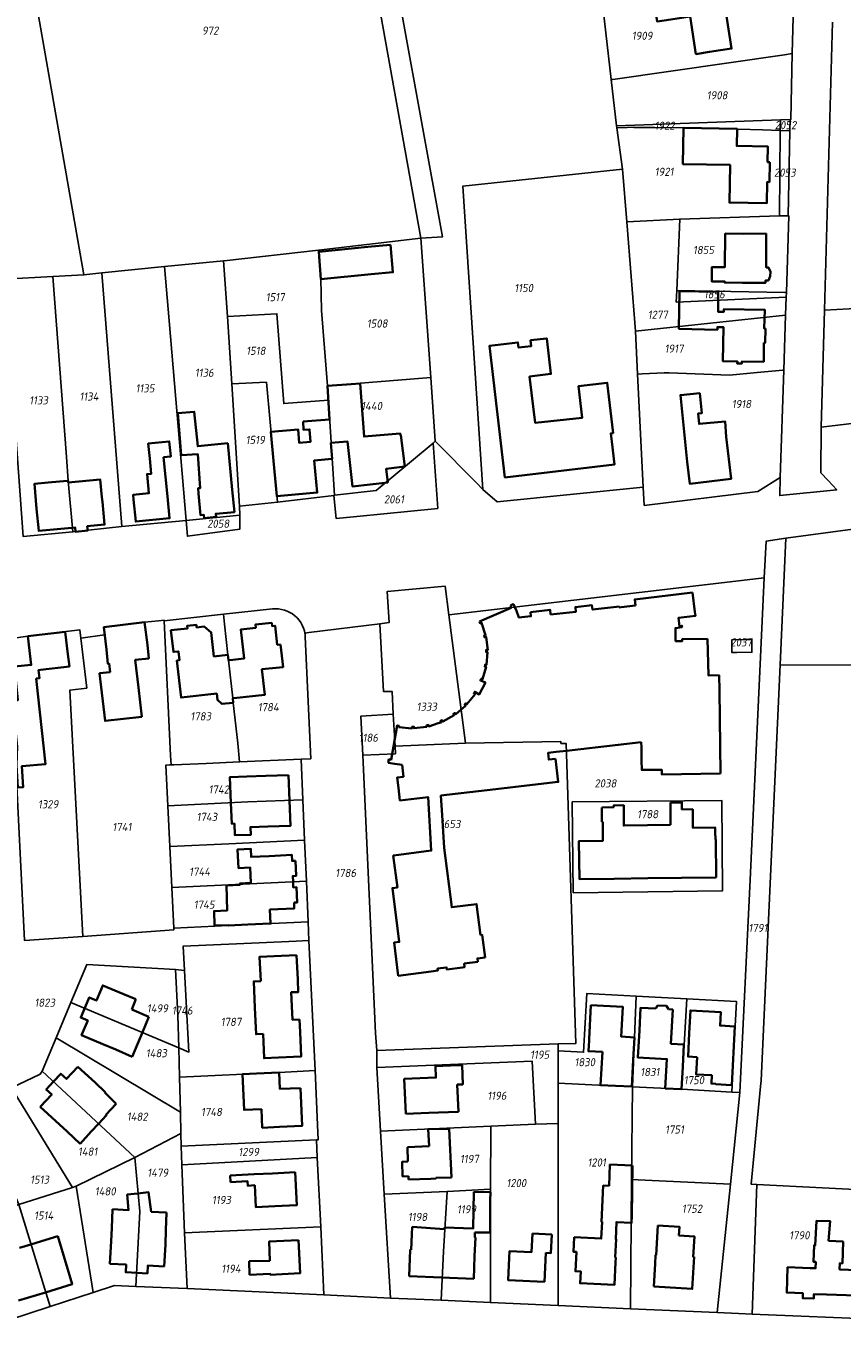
# Model space of a CAD drawing. Extents: x 177930 to 190767, y 381068 to 392034.
# Tile 289 of 318: x 182040 to 182220, y 390335 to 390621. Entities that reach past the tile are written whole.
import ezdxf
from ezdxf.enums import TextEntityAlignment as Align

# ---------------------------------------------------------------- set-up
doc = ezdxf.new("R2010")
doc.units = 0
for name, color, linetype, lineweight in [('B-XX-KG-GRENS_PERCEEL-GV', 150, 'Continuous', 25), ('B-XX-KG-GRENS_PERCEEL-S', 150, 'Continuous', 25), ('B-XX-OG-BEBOUWING-G', 7, 'Continuous', 35)]:
    doc.layers.add(name, color=color, linetype=linetype, lineweight=lineweight)
doc.styles.add('NLCS-ISO', font='NLCS-ISO.ttf', dxfattribs={"height": 1.8})

# ---------------------------------------------------------------- blocks, each defined once
blk = doc.blocks.new('SKG-PERCEELNUMMER-SO')
at = {"layer": 'DefPoints'}
blk.add_point((0, 0), dxfattribs=at)
at = {"style": 'NLCS-ISO', "oblique": 10, "flags": 1}
blk.add_attdef('GEMEENTECODE', text='', height=1.8, dxfattribs=at).set_placement((-0.5, 2.55), align=Align.MIDDLE_RIGHT)
blk.add_attdef('SECTIE', text='', height=1.8, dxfattribs=at).set_placement((0.5, 2.5), align=Align.MIDDLE_LEFT)
at = {"style": 'NLCS-ISO', "oblique": 10}
blk.add_attdef('PERCEELNUMMER', text='', height=1.8, dxfattribs=at).set_placement((0, 0), align=Align.MIDDLE_CENTER)

msp = doc.modelspace()

# ---------------------------------------------------------------- linework, layer by layer
at = {"layer": 'B-XX-KG-GRENS_PERCEEL-GV'}
for points in [[(182078.048, 390792.073), (182084.315, 390763.428), (182093.004, 390736.366), (182095.905, 390724.834), (182099.315, 390711.282), (182109.014, 390669.573), (182114.492, 390644.909), (182127.16, 390574.134), (182131.931, 390574.437), (182118.618, 390647.794), (182110.893, 390679.898), (182099.735, 390726.959), (182093.125, 390749.037), (182090.059, 390759.577), (182088.844, 390763.714), (182083.898, 390788.122)], [(182127.16, 390574.134), (182114.492, 390644.909), (182109.014, 390669.573), (182035.984, 390661.52), (182039.457, 390641.548), (182052.704, 390566.045), (182056.675, 390566.516), (182070.487, 390567.869), (182083.541, 390569.129), (182083.677, 390569.142), (182104.556, 390571.533)], [(182039.457, 390641.548), (181994.757, 390628.587), (181994.416, 390626.513), (182021.994, 390622.129), (182020.34, 390610.862), (182018.413, 390599.019), (182018.384, 390598.79), (182017.105, 390588.779), (182015.748, 390578.412), (182013.871, 390579.05), (182010.787, 390569.048), (182009.06, 390563.647), (182011.309, 390563.735), (182023.325, 390564.428), (182035.142, 390565.095), (182045.833, 390565.705), (182052.704, 390566.045)], [(182169.243, 390609.223), (182169.571, 390609.27), (182207.513, 390614.717), (182209.27, 390614.969), (182209.794, 390636.386), (182208.62, 390636.354), (182166.866, 390629.949)], [(182169.243, 390609.223), (182170.414, 390599.019), (182206.64, 390600.3), (182208.798, 390600.384), (182208.914, 390600.388), (182209.27, 390614.969), (182207.513, 390614.717), (182169.571, 390609.27)], [(182197.3, 390598.271), (182202.693, 390598.103), (182206.619, 390597.967), (182206.64, 390600.3), (182170.414, 390599.019), (182170.472, 390598.586), (182170.533, 390598.586), (182172.718, 390598.594), (182172.708, 390598.696), (182174.264, 390598.662), (182178.909, 390598.604), (182185.188, 390598.552), (182189.215, 390598.519)], [(182197.3, 390598.271), (182189.215, 390598.519), (182185.188, 390598.552), (182178.909, 390598.604), (182174.264, 390598.662), (182172.708, 390598.696), (182172.718, 390598.594), (182170.533, 390598.586), (182170.472, 390598.586), (182171.701, 390589.391), (182172.672, 390577.79), (182184.4, 390578.389), (182206.45, 390579.107), (182206.619, 390597.967), (182202.693, 390598.103)], [(182206.619, 390597.967), (182208.747, 390597.893), (182208.798, 390600.384), (182206.64, 390600.3)], [(182206.45, 390579.107), (182208.358, 390579.072), (182208.747, 390597.893), (182206.619, 390597.967)], [(182172.672, 390577.79), (182171.701, 390589.391), (182136.459, 390585.67), (182140.85, 390518.626), (182144.009, 390515.899), (182176.306, 390519.104), (182175.083, 390544.073), (182174.618, 390553.565)], [(182184.4, 390578.389), (182172.672, 390577.79), (182174.618, 390553.565), (182207.763, 390557.099), (182207.941, 390561.111), (182183.606, 390560.009), (182183.718, 390562.609)], [(182207.591, 390562.173), (182207.976, 390562.166), (182208.5, 390579.069), (182208.358, 390579.072), (182206.45, 390579.107), (182184.4, 390578.389), (182183.718, 390562.609)], [(182104.556, 390571.533), (182105.081, 390565.271), (182105.24, 390558.19), (182106.551, 390541.543), (182129.358, 390543.323), (182127.16, 390574.134)], [(182104.556, 390571.533), (182083.677, 390569.142), (182083.541, 390569.129), (182084.425, 390556.816), (182095.35, 390557.452), (182096.86, 390537.59), (182106.749, 390538.341), (182106.551, 390541.543), (182105.24, 390558.19), (182105.081, 390565.271)], [(182056.675, 390566.516), (182061.047, 390510.405), (182075.285, 390511.735), (182071.509, 390555.914), (182070.487, 390567.869)], [(182070.487, 390567.869), (182071.509, 390555.914), (182075.285, 390511.735), (182087.125, 390512.926), (182087.092, 390514.873), (182085.385, 390541.946), (182084.425, 390556.816), (182083.541, 390569.129)], [(182045.833, 390565.705), (182035.142, 390565.095), (182039.293, 390508.184), (182050.283, 390509.245), (182049.239, 390520.472), (182048.817, 390525.835)], [(182052.704, 390566.045), (182045.833, 390565.705), (182048.817, 390525.835), (182049.239, 390520.472), (182050.283, 390509.245), (182061.047, 390510.405), (182056.675, 390566.516)], [(182207.976, 390562.166), (182207.591, 390562.173), (182183.718, 390562.609), (182183.606, 390560.009), (182207.941, 390561.111)], [(182255.813, 390537.176), (182255.5, 390540.064), (182254.963, 390545.024), (182254.673, 390545.008), (182254.386, 390545.058), (182254.118, 390545.17), (182253.882, 390545.34), (182253.69, 390545.558), (182253.551, 390545.814), (182253.473, 390546.094), (182253.372, 390546.961), (182250.582, 390546.635), (182250.077, 390550.845), (182245.993, 390550.265), (182245.004, 390559.783), (182235.438, 390559.261), (182216.372, 390558.22), (182215.638, 390532.376), (182230.379, 390534.134), (182255.624, 390537.173)], [(182095.51, 390515.77), (182107.941, 390517.301), (182108.047, 390517.314), (182106.749, 390538.341), (182096.86, 390537.59), (182095.35, 390557.452), (182084.425, 390556.816), (182085.385, 390541.946), (182093.029, 390542.313)], [(182207.763, 390557.099), (182174.618, 390553.565), (182175.083, 390544.073), (182176.109, 390544.129), (182180.912, 390544.393), (182182.085, 390544.387), (182189.693, 390544.063), (182195.387, 390543.84), (182201.474, 390544.437), (182207.198, 390544.977), (182207.364, 390544.993)], [(182207.364, 390544.993), (182207.198, 390544.977), (182201.474, 390544.437), (182195.387, 390543.84), (182189.693, 390544.063), (182182.085, 390544.387), (182180.912, 390544.393), (182176.109, 390544.129), (182175.083, 390544.073), (182176.306, 390519.104), (182176.547, 390515.087), (182201.673, 390518.127), (182206.582, 390521.225)], [(182085.385, 390541.946), (182087.092, 390514.873), (182095.51, 390515.77), (182093.029, 390542.313)], [(182129.888, 390528.852), (182130.362, 390529.248), (182129.358, 390543.323), (182106.551, 390541.543), (182106.749, 390538.341), (182108.047, 390517.314), (182117.313, 390518.366)], [(182108.458, 390512.144), (182113.033, 390512.602), (182130.887, 390514.397), (182129.888, 390528.852), (182117.313, 390518.366), (182108.047, 390517.314), (182107.941, 390517.301)], [(182274.831, 390502.391), (182275.282, 390479.821), (182295.67, 390480.049), (182296.327, 390483.42), (182292.313, 390509.784), (182291.449, 390515.807), (182290.892, 390518.981), (182252.289, 390513.812), (182207.865, 390507.844), (182207.479, 390499.567), (182206.559, 390479.831), (182234.277, 390479.776), (182233.873, 390501.654)], [(182075.581, 390508.268), (182087.177, 390509.84), (182087.125, 390512.926), (182075.285, 390511.735)], [(182201.444, 390364.958), (182200.166, 390365.024), (182202.227, 390386.565), (182202.359, 390387.94), (182206.559, 390479.831), (182207.479, 390499.567), (182207.865, 390507.844), (182203.494, 390507.175), (182203.038, 390499.046), (182199.952, 390432.291), (182197.651, 390385.27), (182195.589, 390364.999), (182192.687, 390336.635), (182197.386, 390336.38), (182200.403, 390336.256)], [(182133.352, 390490.868), (182137.045, 390462.526), (182158.138, 390462.868), (182158.139, 390462.443), (182159.282, 390462.462), (182161.431, 390396.139), (182157.501, 390395.998), (182157.505, 390394.461), (182163.15, 390394.166), (182163.836, 390407.147), (182174.757, 390406.569), (182185.947, 390405.976), (182196.937, 390405.392), (182196.632, 390399.91), (182195.98, 390386.879), (182195.902, 390385.361), (182197.651, 390385.27), (182199.952, 390432.291), (182203.038, 390499.046)], [(182118.135, 390488.926), (182118.947, 390473.901), (182120.821, 390473.959), (182121.083, 390468.934), (182121.5, 390461.834), (182137.045, 390462.526), (182133.352, 390490.868), (182132.574, 390497.21), (182119.691, 390496.013), (182120.134, 390489.185)], [(182101.528, 390486.834), (182101.427, 390487.324), (182101.224, 390487.963), (182100.959, 390488.579), (182100.63, 390489.164), (182100.244, 390489.713), (182099.803, 390490.219), (182099.314, 390490.678), (182098.787, 390491.077), (182098.223, 390491.423), (182097.626, 390491.71), (182097.005, 390491.936), (182096.363, 390492.097), (182095.709, 390492.193), (182095.048, 390492.222), (182094.389, 390492.186), (182083.553, 390491.003), (182083.786, 390488.824), (182084.515, 390482.006), (182084.628, 390480.851), (182085.591, 390472.437), (182085.685, 390471.452), (182086.702, 390462.496), (182087.107, 390458.373), (182100.737, 390458.981), (182102.817, 390459.073), (182102.292, 390471.7), (182101.632, 390486), (182101.563, 390486.667)], [(182072.553, 390421.225), (182072.575, 390421.525), (182072.571, 390421.591), (182072.122, 390430.621), (182071.673, 390439.647), (182071.224, 390448.672), (182070.777, 390457.643), (182071.64, 390457.682), (182071.959, 390457.697), (182071.857, 390459.817), (182070.429, 390489.569), (182070.422, 390489.713), (182069.189, 390489.565), (182066.12, 390489.24), (182057.06, 390488.16), (182057.275, 390486.446), (182052.012, 390485.744), (182053.321, 390474.682), (182049.577, 390474.2), (182052.488, 390419.795)], [(182070.429, 390489.569), (182071.857, 390459.817), (182071.959, 390457.697), (182072.548, 390457.723), (182079.72, 390458.043), (182087.107, 390458.373), (182086.702, 390462.496), (182085.685, 390471.452), (182085.591, 390472.437), (182084.628, 390480.851), (182084.515, 390482.006), (182083.786, 390488.824), (182083.553, 390491.003)], [(182036.255, 390485.582), (182039.597, 390418.85), (182052.488, 390419.795), (182049.577, 390474.2), (182053.321, 390474.682), (182052.012, 390485.744), (182051.802, 390487.53), (182040.31, 390486.17)], [(182102.391, 390486.943), (182101.528, 390486.834), (182101.563, 390486.667), (182101.632, 390486), (182102.292, 390471.7), (182102.817, 390459.073), (182100.737, 390458.981), (182101.113, 390449.994), (182101.487, 390441.086), (182101.867, 390432.006), (182102.243, 390423.032), (182102.439, 390418.9), (182103.806, 390390.124), (182104.342, 390378.155), (182104.491, 390374.83), (182104.092, 390374.802), (182104.278, 390370.887), (182105.072, 390355.597), (182105.7, 390340.559), (182120.427, 390339.838), (182119.068, 390362.774), (182118.259, 390376.698), (182117.474, 390390.824), (182117.465, 390394.574), (182117.106, 390398.374), (182114.357, 390459.852), (182113.936, 390468.478), (182121.083, 390468.934), (182120.821, 390473.959), (182118.947, 390473.901), (182118.135, 390488.926)], [(182195.891, 390484.412), (182195.874, 390485.351), (182198.44, 390485.397), (182200.326, 390485.431), (182200.33, 390485.066), (182200.35, 390483.015), (182200.354, 390482.597), (182200.262, 390482.597), (182196.992, 390482.563), (182195.924, 390482.552)], [(182200.33, 390485.066), (182200.326, 390485.431), (182198.44, 390485.397), (182195.874, 390485.351), (182195.891, 390484.412), (182195.924, 390482.552), (182196.992, 390482.563), (182200.262, 390482.597), (182200.354, 390482.597), (182200.35, 390483.015)], [(182121.083, 390468.934), (182113.936, 390468.478), (182114.357, 390459.852), (182121.554, 390460.183), (182121.5, 390461.834)], [(182121.5, 390461.834), (182121.554, 390460.183), (182114.357, 390459.852), (182117.106, 390398.374), (182117.465, 390394.574), (182157.501, 390395.998), (182161.431, 390396.139), (182159.282, 390462.462), (182158.139, 390462.443), (182158.138, 390462.868), (182137.045, 390462.526)], [(182101.113, 390449.994), (182100.737, 390458.981), (182087.107, 390458.373), (182079.72, 390458.043), (182072.548, 390457.723), (182071.959, 390457.697), (182071.64, 390457.682), (182070.777, 390457.643), (182071.224, 390448.672), (182088.956, 390449.519)], [(182101.487, 390441.086), (182101.113, 390449.994), (182088.956, 390449.519), (182071.224, 390448.672), (182071.673, 390439.647), (182084.724, 390440.28)], [(182160.852, 390429.446), (182160.618, 390449.511), (182193.7, 390449.807), (182193.818, 390429.826)], [(182160.618, 390449.511), (182160.852, 390429.446), (182193.818, 390429.826), (182193.7, 390449.807)], [(182101.487, 390441.086), (182084.724, 390440.28), (182071.673, 390439.647), (182072.122, 390430.621), (182101.867, 390432.006)], [(182102.243, 390423.032), (182101.867, 390432.006), (182072.122, 390430.621), (182072.571, 390421.591), (182084.635, 390422.192)], [(182074.661, 390417.642), (182074.948, 390412.283), (182075.917, 390394.207), (182073.647, 390395.16), (182073.821, 390388.694), (182095.866, 390389.687), (182103.806, 390390.124), (182102.439, 390418.9), (182099.582, 390418.765), (182091.404, 390418.377)], [(182073.647, 390395.16), (182073.454, 390402.344), (182072.91, 390412.47), (182053.338, 390413.547), (182049.794, 390405.187)], [(182072.91, 390412.47), (182073.454, 390402.344), (182073.647, 390395.16), (182075.917, 390394.207), (182074.948, 390412.283)], [(182163.15, 390394.166), (182157.505, 390394.461), (182157.522, 390387.371), (182173.922, 390386.512), (182174.757, 390406.569), (182163.836, 390407.147)], [(182173.922, 390386.512), (182184.855, 390385.986), (182185.252, 390393.254), (182185.947, 390405.976), (182174.757, 390406.569)], [(182073.821, 390388.694), (182073.647, 390395.16), (182049.794, 390405.187), (182046.57, 390397.328), (182074.03, 390380.941)], [(182185.947, 390405.976), (182185.252, 390393.254), (182184.855, 390385.986), (182195.902, 390385.361), (182195.98, 390386.879), (182196.632, 390399.91), (182196.937, 390405.392)], [(182063.956, 390370.91), (182074.099, 390376.201), (182074.03, 390380.941), (182046.57, 390397.328), (182043.466, 390390.02)], [(182117.465, 390394.574), (182117.474, 390390.824), (182151.737, 390392.222), (182152.496, 390378.271), (182157.494, 390378.444), (182157.522, 390387.371), (182157.505, 390394.461), (182157.501, 390395.998)], [(182117.474, 390390.824), (182118.259, 390376.698), (182142.649, 390377.804), (182152.496, 390378.271), (182151.737, 390392.222)], [(182050.152, 390364.296), (182050.998, 390364.601), (182063.956, 390370.91), (182043.466, 390390.02), (182043.047, 390389.293), (182036.705, 390386.301)], [(182104.092, 390374.802), (182104.491, 390374.83), (182104.342, 390378.155), (182103.806, 390390.124), (182095.866, 390389.687), (182073.821, 390388.694), (182074.03, 390380.941), (182074.099, 390376.201), (182074.175, 390373.406)], [(182029.047, 390382.352), (182038.346, 390360.49), (182050.152, 390364.296), (182036.705, 390386.301)], [(182173.752, 390366.024), (182173.922, 390386.512), (182157.522, 390387.371), (182157.494, 390378.444), (182157.517, 390338.167), (182173.515, 390337.446)], [(182173.922, 390386.512), (182173.752, 390366.024), (182175.177, 390365.957), (182179.812, 390365.74), (182195.589, 390364.999), (182197.651, 390385.27), (182195.902, 390385.361), (182184.855, 390385.986)], [(182142.558, 390363.925), (182142.649, 390377.804), (182118.259, 390376.698), (182119.068, 390362.774), (182132.988, 390363.359)], [(182142.649, 390377.804), (182142.558, 390363.925), (182142.545, 390338.841), (182157.517, 390338.167), (182157.494, 390378.444), (182152.496, 390378.271)], [(182063.956, 390370.91), (182065.053, 390358.972), (182064.202, 390342.417), (182075.494, 390341.954), (182074.93, 390354.276), (182074.364, 390369.292), (182074.175, 390373.406), (182074.099, 390376.201)], [(182074.175, 390373.406), (182074.364, 390369.292), (182104.278, 390370.887), (182104.092, 390374.802)], [(182050.998, 390364.601), (182054.764, 390341.083), (182059.436, 390342.623), (182064.202, 390342.417), (182065.053, 390358.972), (182063.956, 390370.91)], [(182074.364, 390369.292), (182074.93, 390354.276), (182105.072, 390355.597), (182104.278, 390370.887)], [(182179.812, 390365.74), (182175.177, 390365.957), (182173.752, 390366.024), (182173.515, 390337.446), (182192.687, 390336.635), (182195.589, 390364.999)], [(182050.152, 390364.296), (182038.346, 390360.49), (182045.247, 390337.984), (182054.764, 390341.083), (182050.998, 390364.601)], [(182119.068, 390362.774), (182120.427, 390339.838), (182131.67, 390339.331), (182132.17, 390350.102), (182132.988, 390363.359)], [(182132.988, 390363.359), (182132.17, 390350.102), (182131.67, 390339.331), (182142.545, 390338.841), (182142.558, 390363.925)], [(182201.444, 390364.958), (182200.403, 390336.256), (182229.207, 390335.067), (182230.486, 390363.48)], [(182036.051, 390334.952), (182045.247, 390337.984), (182038.346, 390360.49), (182028.158, 390357.32), (182028.928, 390355.13), (182032.056, 390346.596)], [(182074.93, 390354.276), (182075.494, 390341.954), (182105.7, 390340.559), (182105.072, 390355.597)]]:
    msp.add_lwpolyline(points, close=True, dxfattribs=at)
for points in [[(182118.618, 390647.794), (182131.931, 390574.437), (182127.16, 390574.134), (182129.358, 390543.323), (182130.362, 390529.248), (182139.446, 390520.065), (182140.85, 390518.626), (182136.459, 390585.67), (182171.701, 390589.391), (182170.472, 390598.586), (182170.414, 390599.019), (182169.243, 390609.223), (182166.866, 390629.949)], [(182209.794, 390636.386), (182209.27, 390614.969), (182208.914, 390600.388), (182208.798, 390600.384), (182208.747, 390597.893), (182208.358, 390579.072), (182208.5, 390579.069), (182207.976, 390562.166), (182207.941, 390561.111), (182207.763, 390557.099), (182207.364, 390544.993), (182206.582, 390521.225), (182206.473, 390517.255), (182219.103, 390518.491), (182217.222, 390520.615), (182215.569, 390522.289), (182215.638, 390532.376), (182216.372, 390558.22), (182218.179, 390621.904)], [(182218.179, 390621.904), (182216.372, 390558.22), (182235.438, 390559.261)], [(182230.379, 390534.134), (182215.638, 390532.376), (182215.569, 390522.289), (182217.222, 390520.615), (182219.103, 390518.491), (182206.473, 390517.255), (182206.582, 390521.225), (182201.673, 390518.127), (182176.547, 390515.087), (182176.306, 390519.104), (182144.009, 390515.899), (182140.85, 390518.626), (182139.446, 390520.065), (182130.362, 390529.248), (182129.888, 390528.852), (182130.887, 390514.397), (182113.033, 390512.602), (182108.458, 390512.144), (182107.941, 390517.301), (182095.51, 390515.77), (182087.092, 390514.873), (182087.125, 390512.926), (182087.177, 390509.84), (182075.581, 390508.268), (182075.285, 390511.735), (182061.047, 390510.405), (182050.283, 390509.245), (182039.293, 390508.184)], [(182036.255, 390485.582), (182040.31, 390486.17), (182051.802, 390487.53), (182052.012, 390485.744), (182057.275, 390486.446), (182057.06, 390488.16), (182066.12, 390489.24), (182069.189, 390489.565), (182070.422, 390489.713), (182070.429, 390489.569), (182083.553, 390491.003), (182094.389, 390492.186), (182095.048, 390492.222), (182095.709, 390492.193), (182096.363, 390492.097), (182097.005, 390491.936), (182097.626, 390491.71), (182098.223, 390491.423), (182098.787, 390491.077), (182099.314, 390490.678), (182099.803, 390490.219), (182100.244, 390489.713), (182100.63, 390489.164), (182100.959, 390488.579), (182101.224, 390487.963), (182101.427, 390487.324), (182101.528, 390486.834), (182102.391, 390486.943), (182118.135, 390488.926), (182120.134, 390489.185), (182119.691, 390496.013), (182132.574, 390497.21), (182133.352, 390490.868), (182203.038, 390499.046), (182203.494, 390507.175), (182207.865, 390507.844), (182252.289, 390513.812)], [(182234.277, 390479.776), (182206.559, 390479.831), (182202.359, 390387.94), (182202.227, 390386.565), (182200.166, 390365.024), (182201.444, 390364.958), (182230.486, 390363.48)], [(182036.705, 390386.301), (182043.047, 390389.293), (182043.466, 390390.02), (182046.57, 390397.328), (182049.794, 390405.187), (182053.338, 390413.547), (182072.91, 390412.47), (182074.948, 390412.283), (182074.661, 390417.642), (182091.404, 390418.377), (182099.582, 390418.765), (182102.439, 390418.9), (182102.243, 390423.032), (182084.635, 390422.192), (182072.571, 390421.591), (182072.575, 390421.525), (182072.553, 390421.225), (182052.488, 390419.795), (182039.597, 390418.85)], [(182229.207, 390335.067), (182200.403, 390336.256), (182197.386, 390336.38), (182192.687, 390336.635), (182173.515, 390337.446), (182157.517, 390338.167), (182142.545, 390338.841), (182131.67, 390339.331), (182120.427, 390339.838), (182105.7, 390340.559), (182075.494, 390341.954), (182064.202, 390342.417), (182059.436, 390342.623), (182054.764, 390341.083), (182045.247, 390337.984), (182036.051, 390334.952), (182021.976, 390330.757)]]:
    msp.add_lwpolyline(points, dxfattribs=at)
at = {"layer": 'B-XX-OG-BEBOUWING-G'}
for points in [[(182194.388, 390625.567), (182192.302, 390625.245), (182191.522, 390630.302), (182186.55, 390629.535), (182180.532, 390628.621), (182178.41, 390628.297), (182179.362, 390622.062), (182181.484, 390622.386), (182186.705, 390623.183), (182187.974, 390614.873), (182190.975, 390615.327), (182195.851, 390616.08)], [(182204.286, 390590.974), (182203.802, 390590.983), (182203.865, 390594.411), (182196.997, 390594.538), (182197.068, 390598.308), (182185.231, 390598.531), (182185.081, 390590.552), (182195.529, 390590.356), (182195.374, 390582.023), (182203.633, 390581.87), (182203.72, 390586.58), (182204.207, 390586.571)], [(182203.501, 390575.16), (182198.388, 390575.15), (182194.45, 390575.186), (182194.383, 390567.76), (182191.507, 390567.77), (182191.474, 390564.581), (182194.354, 390564.549), (182194.352, 390564.345), (182198.229, 390564.31), (182203.327, 390564.266), (182203.337, 390564.774), (182203.993, 390564.773), (182204.39, 390565.74), (182204.417, 390566.682), (182204.037, 390567.665), (182203.518, 390567.699)], [(182203.313, 390554.165), (182203.063, 390554.177), (182203.16, 390558.332), (182194.145, 390558.475), (182194.135, 390557.875), (182192.851, 390557.9), (182192.915, 390562.31), (182184.327, 390562.435), (182184.205, 390554.146), (182192.704, 390553.907), (182192.711, 390554.507), (182194.031, 390554.491), (182193.94, 390546.932), (182197.12, 390546.894), (182197.114, 390546.444), (182198.094, 390546.432), (182198.1, 390546.882), (182202.949, 390546.823), (182203, 390551.002), (182203.25, 390550.997)], [(182169.343, 390529.199), (182169.131, 390530.997), (182169.668, 390531.06), (182168.352, 390542.18), (182161.986, 390541.427), (182162.814, 390534.429), (182152.415, 390533.334), (182151.203, 390543.57), (182155.928, 390544.129), (182154.995, 390552.007), (182151.435, 390551.585), (182151.585, 390550.312), (182148.75, 390549.977), (182148.618, 390551.095), (182142.366, 390550.367), (182145.754, 390521.275), (182169.938, 390524.091)], [(182194.649, 390530.214), (182194.413, 390533.631), (182188.68, 390533.075), (182188.452, 390535.367), (182189.255, 390535.447), (182188.814, 390539.875), (182184.54, 390539.449), (182186.013, 390524.687), (182186.589, 390519.875), (182195.756, 390520.973)], [(182084.499, 390528.813), (182077.839, 390528.168), (182077.1, 390535.797), (182073.459, 390535.492), (182074.17, 390526.149), (182077.84, 390526.428), (182078.413, 390518.9), (182077.944, 390518.864), (182078.033, 390517.694), (182078.498, 390512.89), (182079.213, 390512.959), (182079.28, 390512.262), (182081.908, 390512.517), (182081.84, 390513.214), (182085.971, 390513.614), (182085.493, 390518.548)], [(182070.299, 390525.72), (182071.871, 390525.875), (182071.543, 390529.208), (182066.929, 390528.754), (182067.257, 390525.42), (182067.586, 390522.076), (182066.653, 390521.984), (182067.069, 390517.754), (182063.561, 390517.409), (182063.66, 390516.4), (182064.136, 390511.498), (182071.621, 390512.223), (182071.15, 390517.07)]]:
    msp.add_lwpolyline(points, close=True, dxfattribs=at)
for points in [[(182105.085, 390565.089), (182116.185, 390566.194), (182121.006, 390566.618), (182120.475, 390572.653)], [(182120.475, 390572.653), (182115.451, 390572.211)], [(182115.451, 390572.211), (182104.59, 390571.131)], [(182104.59, 390571.131), (182105.085, 390565.089)], [(182122.763, 390530.606), (182122.658, 390530.593), (182122.612, 390530.97), (182114.635, 390530.307), (182113.772, 390542.044), (182111.779, 390541.897), (182106.501, 390541.509)], [(182106.501, 390541.509), (182106.95, 390534.049)], [(182101.127, 390533.612), (182101.265, 390531.755), (182102.582, 390531.871), (182102.775, 390529.115), (182100.274, 390528.881), (182100.034, 390531.892), (182094.024, 390531.373), (182094.593, 390524.905), (182095.315, 390517.086), (182104.286, 390517.926), (182103.623, 390525.005), (182107.589, 390525.376), (182107.259, 390528.903)], [(182106.95, 390534.049), (182101.127, 390533.612)], [(182107.259, 390528.903), (182110.945, 390529.219), (182112.048, 390519.28), (182119.863, 390520.174), (182119.525, 390523.165), (182123.602, 390523.671), (182122.763, 390530.606)], [(182056.785, 390515.855), (182056.686, 390516.871), (182056.321, 390520.794), (182049.25, 390520.135), (182049.214, 390520.522), (182048.991, 390520.501)], [(182048.991, 390520.501), (182044.804, 390520.111), (182041.742, 390519.826), (182042.249, 390514.288), (182042.72, 390509.423), (182049.996, 390510.128)], [(182049.996, 390510.128), (182050.733, 390510.2), (182050.823, 390509.264), (182053.531, 390509.526), (182053.44, 390510.462), (182057.272, 390510.833), (182056.785, 390515.855)], [(182187.24, 390495.79), (182174.43, 390494.3), (182174.587, 390492.952)], [(182187.739, 390491.568), (182187.24, 390495.79)], [(182146.968, 390492.919), (182147.164, 390492.449), (182140.11, 390489.379)], [(182147.652, 390493.226), (182147.605, 390493.205), (182146.968, 390492.919)], [(182151.378, 390491.475), (182151.484, 390490.581), (182148.83, 390490.258), (182148.297, 390491.764), (182147.652, 390493.226)], [(182170.404, 390492.652), (182165.132, 390492.037), (182164.988, 390492.999), (182161.315, 390492.582), (182161.427, 390491.578), (182155.852, 390490.941)], [(182171.026, 390492.52), (182170.975, 390492.719), (182170.404, 390492.652)], [(182171.475, 390492.574), (182171.026, 390492.52)], [(182174.587, 390492.952), (182171.475, 390492.574)], [(182066.122, 390489.242), (182057.063, 390488.164)], [(182064.77, 390474.79), (182064.059, 390480.92), (182067.026, 390481.264), (182066.715, 390484.263), (182066.122, 390489.242)], [(182140.11, 390489.379), (182140.279, 390488.987), (182140.573, 390489.113), (182141.468, 390486.369), (182141.155, 390486.303), (182141.244, 390485.879), (182141.636, 390485.961), (182141.96, 390483.09), (182141.57, 390483.085), (182141.576, 390482.659), (182141.896, 390482.663), (182141.673, 390479.82), (182141.358, 390479.877), (182141.282, 390479.455), (182141.597, 390479.398), (182140.806, 390476.625), (182140.51, 390476.746), (182140.347, 390476.348), (182141.421, 390475.909), (182140.065, 390473.269), (182139.096, 390473.889), (182138.868, 390473.532), (182139.137, 390473.36), (182137.353, 390471.097), (182137.122, 390471.318), (182136.819, 390471.001), (182137.051, 390470.78), (182134.865, 390468.914), (182134.676, 390469.185), (182134.325, 390468.941), (182134.514, 390468.67), (182132.022, 390467.274), (182131.905, 390467.572), (182131.505, 390467.415), (182131.626, 390467.107), (182131.027, 390466.913), (182128.894, 390466.22), (182128.821, 390466.542), (182128.407, 390466.449), (182128.477, 390466.137), (182125.627, 390465.807), (182125.618, 390466.127), (182125.193, 390466.116), (182125.202, 390465.786), (182122.314, 390466.022), (182122.369, 390466.348), (182121.948, 390466.419), (182120.583, 390458.842), (182120.114, 390458.942), (182119.953, 390458.185)], [(182155.852, 390490.941), (182155.727, 390491.994), (182151.378, 390491.475)], [(182190.5, 390485.594), (182184.927, 390485.535), (182184.932, 390485.088), (182183.475, 390485.072), (182183.445, 390487.96), (182184.9, 390488.15), (182184.87, 390488.48), (182184.315, 390488.329), (182184.096, 390490.186), (182187.85, 390490.63), (182187.739, 390491.568)], [(182048.566, 390487.154), (182040.309, 390486.172)], [(182042.149, 390476.792), (182042.88, 390476.885), (182042.693, 390478.659), (182043.13, 390478.721), (182049.478, 390479.467), (182049.157, 390482.185), (182048.566, 390487.154)], [(182057.063, 390488.164), (182057.654, 390483.195), (182057.972, 390480.079), (182058.27, 390480.114), (182058.487, 390478.242)], [(182084.912, 390480.882), (182084.628, 390480.851), (182084.515, 390482.006), (182081.42, 390481.672), (182080.831, 390486.982), (182079.282, 390488.277), (182077.589, 390488.1), (182077.552, 390488.649), (182075.514, 390488.424), (182075.597, 390487.889), (182071.943, 390487.472), (182072.49, 390482.683), (182073.6, 390482.807), (182073.822, 390480.824), (182073.266, 390480.762), (182074.176, 390472.602), (182082.038, 390473.472), (182082.189, 390472.07), (182083.211, 390471.18), (182085.685, 390471.452), (182085.591, 390472.437), (182085.819, 390472.462)], [(182096.18, 390484.355), (182095.426, 390484.258), (182094.955, 390488.486), (182094.271, 390488.412), (182094.196, 390489.108), (182090.616, 390488.72), (182090.692, 390488.024), (182087.411, 390487.669), (182088.108, 390481.226), (182084.912, 390480.882)], [(182040.309, 390486.172), (182040.91, 390481.106), (182041.057, 390479.822), (182037.357, 390479.442), (182038.086, 390471.988), (182037.014, 390471.878), (182036.917, 390471.868), (182037.919, 390461.808), (182037.799, 390457.677), (182038.118, 390452.701), (182039.294, 390452.785), (182038.956, 390457.403), (182044.21, 390457.889), (182042.149, 390476.792)], [(182085.819, 390472.462), (182092.711, 390473.219), (182092.056, 390478.834), (182096.728, 390479.344), (182096.18, 390484.355)], [(182193.138, 390474.185), (182193.085, 390477.535), (182190.714, 390477.498), (182190.5, 390485.594)], [(182058.487, 390478.242), (182056.156, 390477.972), (182057.38, 390467.413), (182065.516, 390468.356)], [(182065.516, 390468.356), (182064.77, 390474.79)], [(182193.43, 390455.803), (182193.138, 390474.185)], [(182156.958, 390459.017), (182155.443, 390458.887), (182155.274, 390460.368), (182157.063, 390460.571)], [(182157.063, 390460.571), (182159.368, 390460.834)], [(182159.368, 390460.834), (182170.81, 390462.139), (182175.894, 390462.719)], [(182175.894, 390462.719), (182175.917, 390461.585), (182175.959, 390458.65)], [(182119.953, 390458.185), (182121.411, 390457.928), (182123.018, 390457.741)], [(182123.018, 390457.741), (182123.325, 390455.092), (182121.945, 390454.93), (182122.21, 390452.666)], [(182141.828, 390452.12), (182157.545, 390453.95), (182156.958, 390459.017)], [(182175.959, 390458.65), (182175.988, 390456.586), (182180.395, 390456.648), (182180.423, 390455.599), (182193.43, 390455.803)], [(182097.916, 390455.456), (182092.92, 390455.25), (182088.731, 390455.114), (182084.939, 390454.982), (182085.172, 390449.326)], [(182098.147, 390449.857), (182097.916, 390455.456)], [(182122.21, 390452.666), (182122.538, 390449.866), (182128.759, 390450.59), (182129.45, 390438.767), (182122.279, 390437.838)], [(182131.869, 390446.595), (182131.608, 390450.93), (182141.828, 390452.12)], [(182085.172, 390449.326), (182085.362, 390444.701), (182085.966, 390444.726), (182086.067, 390442.159), (182089.577, 390442.225), (182089.495, 390443.94), (182093.382, 390444.052), (182098.378, 390444.259), (182098.147, 390449.857)], [(182184.606, 390449.424), (182182.331, 390449.403)], [(182182.331, 390449.403), (182182.373, 390445.883)], [(182187.259, 390447.922), (182184.852, 390447.875), (182184.855, 390449.421), (182184.606, 390449.424)], [(182140.381, 390420.053), (182139.499, 390426.948), (182133.984, 390426.242), (182132.305, 390439.355), (182131.869, 390446.595)], [(182169.627, 390448.324), (182167.144, 390448.281)], [(182167.144, 390448.281), (182167.158, 390447.467)], [(182167.158, 390447.467), (182167.199, 390445.142), (182167.367, 390445.145)], [(182169.682, 390448.326), (182169.627, 390448.324)], [(182169.792, 390448.329), (182169.682, 390448.326)], [(182172.028, 390446.777), (182171.997, 390448.787), (182169.785, 390448.754), (182169.792, 390448.329)], [(182172.073, 390444.295), (182171.999, 390444.294), (182172.028, 390446.777)], [(182187.248, 390445.421), (182187.259, 390447.922)], [(182167.368, 390444.24), (182167.406, 390440.94), (182162.097, 390440.878), (182162.195, 390432.459), (182169.865, 390432.548)], [(182167.367, 390445.145), (182167.368, 390444.24)], [(182177.24, 390444.372), (182172.073, 390444.295)], [(182182.367, 390444.444), (182182.256, 390444.446), (182177.24, 390444.372)], [(182182.373, 390445.883), (182182.367, 390444.444)], [(182192.266, 390441.191), (182192.208, 390442.942), (182192.216, 390443.9), (182187.303, 390443.776), (182187.248, 390445.421)], [(182192.382, 390441.192), (182192.266, 390441.191)], [(182192.473, 390432.811), (182192.382, 390441.192)], [(182099.434, 390436.507), (182098.714, 390436.474), (182098.655, 390437.785), (182093.661, 390437.558), (182089.646, 390437.358), (182089.56, 390439.16), (182086.657, 390439.023), (182086.853, 390434.888), (182089.456, 390435.012), (182089.617, 390431.608), (182087.215, 390431.494), (182087.222, 390431.35)], [(182121.082, 390437.683), (182121.997, 390430.627), (182120.866, 390430.482), (182122.395, 390418.583), (182121.267, 390418.419), (182122.187, 390411.094)], [(182122.279, 390437.838), (182121.082, 390437.683)], [(182098.923, 390431.88), (182098.867, 390433.118), (182099.586, 390433.15), (182099.434, 390436.507)], [(182099.131, 390427.274), (182099.85, 390427.306), (182099.699, 390430.653), (182098.98, 390430.62), (182098.923, 390431.88)], [(182169.865, 390432.548), (182177.335, 390432.635)], [(182177.335, 390432.635), (182184.806, 390432.722)], [(182184.806, 390432.722), (182192.473, 390432.811)], [(182087.222, 390431.35), (182087.229, 390431.204), (182084.191, 390431.056), (182084.384, 390425.549), (182081.472, 390425.396), (182081.547, 390422.201)], [(182081.547, 390422.201), (182084.63, 390422.3), (182084.635, 390422.192), (182088.951, 390422.407), (182093.945, 390422.633), (182093.805, 390425.731), (182099.19, 390425.975), (182099.131, 390427.274)], [(182141.399, 390415.136), (182140.728, 390420.1), (182140.381, 390420.053)], [(182099.718, 390415.648), (182094.723, 390415.429), (182091.539, 390415.29), (182091.775, 390409.893)], [(182099.954, 390410.25), (182099.718, 390415.648)], [(182139.78, 390414.157), (182139.679, 390414.903), (182141.399, 390415.136)], [(182122.187, 390411.094), (182129.481, 390412.053), (182130.919, 390412.241), (182130.863, 390412.668), (182132.846, 390412.928), (182132.902, 390412.502), (182136.373, 390412.947), (182136.839, 390413.007), (182136.743, 390413.761), (182139.78, 390414.157)], [(182061.334, 390407.085), (182056.867, 390408.959), (182055.462, 390405.612), (182053.864, 390406.283), (182052.95, 390404.105)], [(182091.775, 390409.893), (182090.239, 390409.826), (182090.494, 390404.007)], [(182098.671, 390404.364), (182098.537, 390407.425), (182100.074, 390407.492), (182099.954, 390410.25)], [(182064.201, 390405.876), (182061.334, 390407.085)], [(182052.95, 390404.105), (182051.997, 390401.834), (182053.557, 390401.179), (182052.192, 390397.925), (182056.887, 390395.955)], [(182063.274, 390403.628), (182064.201, 390405.876)], [(182067.073, 390402.023), (182063.274, 390403.628)], [(182090.494, 390404.007), (182090.751, 390398.156), (182092.287, 390398.223)], [(182100.354, 390401.384), (182098.804, 390401.316), (182098.671, 390404.364)], [(182164.761, 390404.595), (182164.357, 390397.064)], [(182174.378, 390397.463), (182171.475, 390397.623), (182171.839, 390404.204), (182164.761, 390404.595)], [(182179.067, 390403.826), (182175.742, 390404.005), (182175.473, 390399.012)], [(182181.873, 390403.675), (182181.441, 390404.4), (182179.474, 390404.505), (182179.067, 390403.826)], [(182182.829, 390403.624), (182181.873, 390403.675)], [(182185.053, 390390.922), (182185.317, 390395.896), (182182.433, 390396.068), (182182.829, 390403.624)], [(182196.594, 390399.897), (182193.307, 390400.072), (182193.466, 390403.067), (182186.763, 390403.423), (182186.498, 390398.429)], [(182065.704, 390398.752), (182067.073, 390402.023)], [(182100.477, 390398.581), (182100.354, 390401.384)], [(182063.363, 390393.157), (182065.704, 390398.752)], [(182092.287, 390398.223), (182092.522, 390392.857), (182095.716, 390392.998), (182100.711, 390393.216), (182100.477, 390398.581)], [(182174.102, 390392.471), (182174.378, 390397.463)], [(182175.473, 390399.012), (182175.158, 390393.01), (182181.549, 390392.667), (182181.2, 390386.176), (182184.785, 390385.984), (182185.053, 390390.922)], [(182186.498, 390398.429), (182186.241, 390393.203), (182188.24, 390393.101)], [(182195.906, 390386.921), (182196.594, 390399.897)], [(182056.887, 390395.955), (182059.763, 390394.802), (182063.363, 390393.157)], [(182164.282, 390395.676), (182164.214, 390394.41), (182167.337, 390394.242)], [(182164.336, 390396.675), (182164.282, 390395.676)], [(182164.357, 390397.064), (182164.336, 390396.675)], [(182167.337, 390394.242), (182166.877, 390386.914), (182170.213, 390386.777)], [(182170.213, 390386.777), (182173.807, 390386.584), (182174.102, 390392.471)], [(182188.24, 390393.101), (182187.985, 390389.261), (182191.48, 390389.071), (182191.395, 390387.264), (182192.375, 390387.221)], [(182051.358, 390390.966), (182048.857, 390388.262), (182047.591, 390389.433), (182045.975, 390387.687)], [(182055.151, 390387.458), (182051.358, 390390.966)], [(182090.871, 390389.462), (182087.74, 390389.323), (182088.094, 390381.416), (182091.913, 390381.587), (182092.096, 390377.499), (182095.925, 390377.67)], [(182100.544, 390386.263), (182096.029, 390386.06), (182095.866, 390389.687), (182090.871, 390389.462)], [(182135.368, 390391.304), (182130.373, 390391.078), (182130.486, 390388.59), (182123.503, 390388.274), (182123.853, 390380.555)], [(182135.228, 390387.019), (182136.426, 390387.073), (182136.276, 390391.345), (182135.368, 390391.304)], [(182045.975, 390387.687), (182044.381, 390385.963), (182045.579, 390384.855), (182043.057, 390382.127)], [(182057.338, 390385.238), (182057.416, 390385.322), (182055.151, 390387.458)], [(182095.925, 390377.67), (182100.92, 390377.894), (182100.544, 390386.263)], [(182135.473, 390380.964), (182135.228, 390387.019)], [(182192.375, 390387.221), (182192.369, 390387.109), (182195.792, 390386.927)], [(182195.792, 390386.927), (182195.906, 390386.921)], [(182059.821, 390382.793), (182057.338, 390385.238)], [(182043.057, 390382.127), (182048.959, 390376.668), (182051.892, 390373.926)], [(182055.988, 390378.424), (182057.621, 390380.179), (182057.521, 390380.308)], [(182057.521, 390380.308), (182059.821, 390382.793)], [(182123.853, 390380.555), (182128.898, 390380.784)], [(182128.898, 390380.784), (182131.065, 390380.872), (182135.473, 390380.964)], [(182054.307, 390376.618), (182055.988, 390378.424)], [(182051.892, 390373.926), (182054.307, 390376.618)], [(182133.445, 390377.26), (182128.809, 390377.134), (182128.997, 390373.376)], [(182133.941, 390366.504), (182133.445, 390377.26)], [(182128.997, 390373.376), (182124.188, 390373.194)], [(182124.188, 390373.194), (182124.309, 390370.001)], [(182124.309, 390370.001), (182123.012, 390369.936), (182123.123, 390366.738), (182124.429, 390366.803)], [(182173.924, 390369.139), (182168.942, 390369.333), (182168.77, 390364.634)], [(182173.831, 390358.041), (182173.924, 390369.139)], [(182094.343, 390367.397), (182090.346, 390367.2), (182085.023, 390366.935)], [(182085.023, 390366.935), (182085.095, 390365.473)], [(182099.409, 390367.657), (182094.343, 390367.397)], [(182094.897, 390360.116), (182099.782, 390360.366), (182099.409, 390367.657)], [(182124.429, 390366.803), (182124.458, 390366.031)], [(182124.458, 390366.031), (182129.371, 390366.217)], [(182129.371, 390366.217), (182130.51, 390366.273), (182130.505, 390366.376)], [(182130.505, 390366.376), (182133.941, 390366.504)], [(182067.535, 390358.879), (182066.989, 390363.219), (182064.635, 390362.971)], [(182085.095, 390365.473), (182088.865, 390365.666), (182088.894, 390364.676), (182090.469, 390364.785)], [(182090.469, 390364.785), (182090.716, 390359.91), (182094.897, 390360.116)], [(182138.868, 390363.288), (182138.753, 390355.222), (182132.419, 390355.462)], [(182142.327, 390363.256), (182138.868, 390363.288)], [(182142.507, 390361.379), (182142.527, 390363.254), (182142.327, 390363.256)], [(182168.77, 390364.634), (182167.484, 390364.695), (182167.104, 390356.654), (182167.224, 390356.648), (182167.042, 390352.991), (182161.05, 390353.289)], [(182064.635, 390362.971), (182062.268, 390362.722), (182062.555, 390359.277), (182058.994, 390359.491)], [(182142.483, 390354.294), (182142.507, 390361.379)], [(182058.994, 390359.491), (182058.83, 390355.314)], [(182070.943, 390358.717), (182067.535, 390358.879)], [(182070.806, 390354.848), (182070.943, 390358.717)], [(182170.252, 390348.831), (182170.142, 390348.836), (182170.337, 390352.831), (182170.227, 390352.836), (182170.409, 390356.612), (182173.755, 390356.45), (182173.831, 390358.041)], [(182058.83, 390355.314), (182058.719, 390352.406), (182058.458, 390347.422)], [(182070.694, 390351.688), (182070.806, 390354.848)], [(182125.25, 390355.54), (182125.149, 390353.945), (182125.001, 390350.485)], [(182132.385, 390355.09), (182125.25, 390355.54)], [(182132.419, 390355.462), (182132.385, 390355.09)], [(182179.509, 390355.852), (182179.159, 390349.327)], [(182184.195, 390353.674), (182184.327, 390355.591), (182179.509, 390355.852)], [(182217.265, 390352.503), (182217.644, 390356.791), (182214.626, 390356.938), (182214.324, 390351.483), (182214.082, 390351.493), (182213.934, 390347.85), (182214.451, 390347.828), (182214.394, 390346.422), (182213.219, 390346.467), (182208.222, 390346.637), (182208.032, 390341.027), (182211.614, 390340.905), (182211.576, 390339.792), (182214.012, 390339.709), (182214.046, 390340.716), (182216.8, 390340.623)], [(182040.939, 390351.676), (182038.46, 390350.927)], [(182043.308, 390352.392), (182040.939, 390351.676)], [(182046.915, 390353.517), (182043.308, 390352.392)], [(182048.668, 390347.617), (182047.724, 390350.799), (182046.915, 390353.517)], [(182070.44, 390346.832), (182070.694, 390351.688)], [(182095.277, 390352.384), (182093.626, 390352.33), (182093.754, 390348.092), (182089.188, 390347.954)], [(182089.326, 390344.944), (182093.885, 390345.152), (182093.892, 390344.999), (182100.489, 390345.301), (182100.155, 390352.607)], [(182100.155, 390352.607), (182095.277, 390352.384)], [(182139.058, 390349.114), (182139.27, 390353.22)], [(182139.104, 390353.228), (182139.116, 390354.33)], [(182139.27, 390353.22), (182139.104, 390353.228)], [(182139.116, 390354.33), (182142.483, 390354.294)], [(182151.827, 390354.078), (182151.631, 390349.979), (182146.781, 390350.212), (182146.709, 390348.732)], [(182156.141, 390353.847), (182151.827, 390354.078)], [(182154.823, 390349.82), (182155.922, 390349.761), (182156.141, 390353.847)], [(182161.05, 390353.289), (182160.891, 390350.073), (182161.551, 390350.041), (182161.34, 390345.766), (182162.498, 390345.709), (182162.37, 390343.112), (182169.951, 390342.738), (182170.198, 390347.738)], [(182187.589, 390348.928), (182187.334, 390348.944), (182187.614, 390353.462), (182184.195, 390353.674)], [(182216.8, 390340.623), (182225.572, 390340.325), (182225.741, 390345.322), (182225.765, 390345.937), (182219.716, 390346.173), (182219.768, 390347.522), (182220.338, 390347.5), (182220.528, 390352.358)], [(182220.528, 390352.358), (182217.265, 390352.503)], [(182125.001, 390350.485), (182124.838, 390350.492), (182124.589, 390344.676), (182131.716, 390344.371)], [(182138.842, 390344.067), (182139.058, 390349.114)], [(182146.709, 390348.732), (182146.501, 390343.763), (182154.481, 390343.429), (182154.823, 390349.82)], [(182170.198, 390347.738), (182170.252, 390348.831)], [(182178.645, 390342.387), (182187.151, 390341.86), (182187.589, 390348.928)], [(182179.159, 390349.327), (182179.059, 390349.333), (182178.954, 390347.371)], [(182044.173, 390341.093), (182050.108, 390342.907), (182048.668, 390347.617)], [(182058.458, 390347.422), (182062.024, 390347.235), (182061.936, 390345.54), (182064.359, 390345.413)], [(182064.359, 390345.413), (182066.729, 390345.289), (182066.82, 390347.021), (182070.44, 390346.832)], [(182089.188, 390347.954), (182089.326, 390344.944)], [(182178.954, 390347.371), (182178.645, 390342.387)], [(182131.716, 390344.371), (182138.842, 390344.067)], [(182038.239, 390339.279), (182044.173, 390341.093)]]:
    msp.add_lwpolyline(points, dxfattribs=at)

# ---------------------------------------------------------------- block references
at = {"layer": 'B-XX-KG-GRENS_PERCEEL-S'}
for p, values in [((182080.599, 390620.044), {'PERCEELNUMMER': '972'}), ((182176.066, 390618.902), {'PERCEELNUMMER': '1909'}), ((182192.651, 390605.749), {'PERCEELNUMMER': '1908'}), ((182181.043, 390599.011), {'PERCEELNUMMER': '1922'}), ((182207.774, 390599.138), {'PERCEELNUMMER': '2052'}), ((182180.923, 390588.838), {'PERCEELNUMMER': '1921'}), ((182207.612, 390588.655), {'PERCEELNUMMER': '2053'}), ((182189.631, 390571.545), {'PERCEELNUMMER': '1855'}), ((182149.897, 390563.138), {'PERCEELNUMMER': '1150'}), ((182094.967, 390561.115), {'PERCEELNUMMER': '1517'}), ((182192.027, 390561.758), {'PERCEELNUMMER': '1856'}), ((182179.532, 390557.23), {'PERCEELNUMMER': '1277'}), ((182117.518, 390555.283), {'PERCEELNUMMER': '1508'}), ((182090.69, 390549.256), {'PERCEELNUMMER': '1518'}), ((182183.132, 390549.741), {'PERCEELNUMMER': '1917'}), ((182079.285, 390544.396), {'PERCEELNUMMER': '1136'}), ((182066.196, 390540.962), {'PERCEELNUMMER': '1135'}), ((182042.673, 390538.305), {'PERCEELNUMMER': '1133'}), ((182053.819, 390539.147), {'PERCEELNUMMER': '1134'}), ((182116.287, 390537.074), {'PERCEELNUMMER': '1440'}), ((182198.025, 390537.485), {'PERCEELNUMMER': '1918'}), ((182090.561, 390529.557), {'PERCEELNUMMER': '1519'}), ((182121.217, 390516.407), {'PERCEELNUMMER': '2061'}), ((182082.376, 390511.038), {'PERCEELNUMMER': '2058'}), ((182197.974, 390484.804), {'PERCEELNUMMER': '2037'}), ((182078.513, 390468.446), {'PERCEELNUMMER': '1783'}), ((182093.442, 390470.468), {'PERCEELNUMMER': '1784'}), ((182128.477, 390470.579), {'PERCEELNUMMER': '1333'}), ((182115.569, 390463.716), {'PERCEELNUMMER': '1186'}), ((182082.503, 390452.267), {'PERCEELNUMMER': '1742'}), ((182167.968, 390453.615), {'PERCEELNUMMER': '2038'}), ((182044.789, 390449.004), {'PERCEELNUMMER': '1329'}), ((182079.878, 390446.208), {'PERCEELNUMMER': '1743'}), ((182177.285, 390446.8), {'PERCEELNUMMER': '1788'}), ((182061.096, 390443.987), {'PERCEELNUMMER': '1741'}), ((182133.647, 390444.632), {'PERCEELNUMMER': '1653'}), ((182078.262, 390434.091), {'PERCEELNUMMER': '1744'}), ((182110.549, 390433.819), {'PERCEELNUMMER': '1786'}), ((182079.272, 390426.821), {'PERCEELNUMMER': '1745'}), ((182201.66, 390421.658), {'PERCEELNUMMER': '1791'}), ((182044.03, 390405.131), {'PERCEELNUMMER': '1823'}), ((182068.945, 390403.873), {'PERCEELNUMMER': '1499'}), ((182074.425, 390403.395), {'PERCEELNUMMER': '1746'}), ((182085.204, 390400.893), {'PERCEELNUMMER': '1787'}), ((182068.705, 390393.96), {'PERCEELNUMMER': '1483'}), ((182153.425, 390393.637), {'PERCEELNUMMER': '1195'}), ((182163.388, 390391.975), {'PERCEELNUMMER': '1830'}), ((182177.778, 390389.814), {'PERCEELNUMMER': '1831'}), ((182187.517, 390388.005), {'PERCEELNUMMER': '1750'}), ((182143.977, 390384.559), {'PERCEELNUMMER': '1196'}), ((182064.479, 390379.92), {'PERCEELNUMMER': '1482'}), ((182080.887, 390380.977), {'PERCEELNUMMER': '1748'}), ((182183.23, 390377.093), {'PERCEELNUMMER': '1751'}), ((182053.518, 390372.207), {'PERCEELNUMMER': '1481'}), ((182089.108, 390372.139), {'PERCEELNUMMER': '1299'}), ((182137.885, 390370.595), {'PERCEELNUMMER': '1197'}), ((182166.022, 390369.801), {'PERCEELNUMMER': '1201'}), ((182042.896, 390366.014), {'PERCEELNUMMER': '1513'}), ((182069.01, 390367.541), {'PERCEELNUMMER': '1479'}), ((182148.269, 390365.25), {'PERCEELNUMMER': '1200'}), ((182057.404, 390363.418), {'PERCEELNUMMER': '1480'}), ((182083.086, 390361.516), {'PERCEELNUMMER': '1193'}), ((182137.274, 390359.447), {'PERCEELNUMMER': '1199'}), ((182187.09, 390359.57), {'PERCEELNUMMER': '1752'}), ((182043.813, 390358.073), {'PERCEELNUMMER': '1514'}), ((182126.431, 390357.767), {'PERCEELNUMMER': '1198'}), ((182210.831, 390353.705), {'PERCEELNUMMER': '1790'}), ((182085.198, 390346.314), {'PERCEELNUMMER': '1194'})]:
    msp.add_blockref('SKG-PERCEELNUMMER-SO', p, dxfattribs=at).add_auto_attribs(values)

doc.saveas('drawing.dxf')
